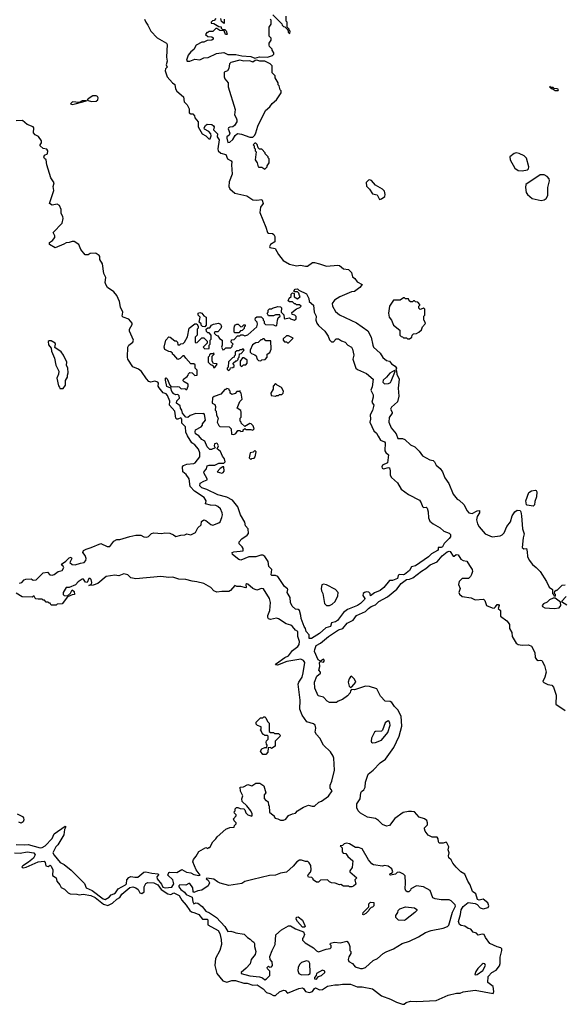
# Model space of a CAD drawing. Extents: x 1861455 to 2058065, y 200073 to 437907.
# Tile 344 of 574: x 1960560 to 1966008, y 316846 to 326719. Entities that reach past the tile are written whole.
import ezdxf

# ---------------------------------------------------------------- set-up
doc = ezdxf.new("R2010")
doc.units = 0

msp = doc.modelspace()

# ---------------------------------------------------------------- linework, layer by layer
at = {"layer": '0CON05XD'}
for points in [[(1961811.4, 326725), (1961823.1, 326695), (1961845.8, 326665), (1961873.3, 326603.3), (1961936.6, 326536.6), (1962031.2, 326485), (1962039.2, 326470.8)], [(1962525, 326730), (1962508.3, 326711.7), (1962491.7, 326708.3), (1962480, 326695), (1962480, 326685), (1962505, 326680), (1962555, 326650), (1962578.3, 326648.3), (1962580, 326635), (1962591.7, 326621.7), (1962615, 326620), (1962628.3, 326608.3), (1962640, 326575), (1962635, 326570), (1962621.7, 326571.7), (1962608.3, 326608.3), (1962565, 326612.5), (1962535, 326630), (1962525, 326630), (1962495, 326600), (1962455, 326600), (1962445, 326590), (1962435, 326590), (1962421.7, 326571.7), (1962445, 326550), (1962487, 326547), (1962498.3, 326538.3), (1962500, 326525), (1962485, 326512.5), (1962438.3, 326511.7), (1962407, 326493), (1962385, 326492.5), (1962327, 326463), (1962305, 326420), (1962273.6, 326396.4), (1962250, 326365), (1962232.5, 326315), (1962240, 326305), (1962265, 326304.4)], [(1962265, 326304.4), (1962315, 326322.5), (1962365, 326317.9), (1962404.7, 326335.3), (1962449.3, 326340.7), (1962531.3, 326378.7), (1962605, 326390.8), (1962645, 326370), (1962725, 326368.6), (1962785, 326355.7), (1962875, 326349.2), (1962915, 326332.5), (1962963, 326347), (1963045, 326343.8), (1963095, 326360), (1963107, 326373), (1963107, 326387), (1963090, 326415), (1963090, 326425), (1963065, 326450), (1963060, 326465), (1963060, 326485), (1963080, 326515), (1963080, 326535), (1963060, 326555), (1963060, 326645), (1963080, 326675), (1963080, 326715), (1963070, 326725)], [(1962610, 326725), (1962608.3, 326681.7), (1962581.7, 326701.7), (1962575, 326730)], [(1963098.3, 326768.3), (1963188.3, 326678.3), (1963190, 326665), (1963205, 326650), (1963218.3, 326648.3), (1963248.3, 326618.3), (1963250, 326595), (1963268.3, 326581.7), (1963270, 326605), (1963260, 326615), (1963260, 326625), (1963240, 326645), (1963240, 326695), (1963230, 326705), (1963230, 326755)], [(1962039.2, 326470.8), (1962030, 326345), (1962036.8, 326305), (1962029.4, 326265), (1962037.5, 326242.5), (1962022.5, 326225), (1962017.5, 326205), (1962037.5, 326145), (1962090, 326085), (1962115, 326070), (1962121.2, 326025), (1962134.2, 326004.2), (1962200, 325945), (1962209.2, 325895), (1962239.2, 325865), (1962258, 325825), (1962259.4, 325785), (1962275, 325775.6), (1962295, 325774), (1962313.3, 325755), (1962316.7, 325735), (1962347.5, 325695), (1962347.1, 325645), (1962389.4, 325575), (1962425, 325554.7), (1962455, 325523.4), (1962470, 325525), (1962480, 325555), (1962475.8, 325575.8), (1962455, 325596.7), (1962410.7, 325620.7), (1962407.5, 325635), (1962420.7, 325659.3), (1962438.3, 325671.7), (1962485, 325666.7), (1962502.5, 325655), (1962507.5, 325645), (1962502.5, 325615), (1962542.5, 325575), (1962540, 325545), (1962558, 325515), (1962545.7, 325425.7), (1962550, 325405), (1962575, 325380.9), (1962626.6, 325366.6), (1962642.7, 325325), (1962678.1, 325305), (1962684.4, 325295), (1962681.9, 325265), (1962690.3, 325169.7), (1962658.6, 325095), (1962657.1, 325045), (1962665, 325023.3), (1962715, 324980.8), (1962835, 324954), (1962895, 324914), (1962935, 324910), (1962985, 324916.2), (1962991.2, 324911.2), (1962998.9, 324875), (1962972.2, 324837.8), (1962967.5, 324785), (1963028.1, 324638.1), (1963043.8, 324585), (1963055, 324578.2), (1963093.8, 324573.8), (1963105.7, 324565), (1963115.6, 324545), (1963116.8, 324493.2), (1963074.5, 324465), (1963063.8, 324446.2), (1963065.6, 324435), (1963119.2, 324425), (1963152, 324365), (1963200, 324305), (1963265, 324268.9), (1963332.3, 324252.3), (1963375, 324256.2), (1963425, 324246.2), (1963445, 324246.7), (1963495, 324285.7), (1963515, 324285.7), (1963565, 324270.8), (1963636.1, 324246.1), (1963747.7, 324257.7), (1963765, 324253.3), (1963805, 324222.5), (1963855, 324213.5), (1963884.5, 324185), (1963895, 324140), (1963917.5, 324125), (1963941.7, 324091.7), (1963992.5, 324065), (1963970, 324035), (1963915, 323993.8), (1963885, 323989.2), (1963768.3, 323941.7), (1963715, 323906.7), (1963692.5, 323875), (1963693.3, 323845), (1963724.1, 323794.1), (1963765, 323760), (1963935, 323678.8), (1964047.7, 323597.7), (1964081.2, 323535), (1964097.5, 323455), (1964107, 323437), (1964173.9, 323373.9), (1964200.3, 323330.3), (1964235, 323301.4), (1964265, 323294.4), (1964285, 323270), (1964324, 323245), (1964336, 323224), (1964330, 323205), (1964336.1, 323196.1), (1964338.8, 323165), (1964364, 323115), (1964351.9, 323025), (1964358.8, 322945), (1964345, 322887.5), (1964285.8, 322835), (1964275.8, 322815), (1964293.3, 322785), (1964293.3, 322775), (1964261.2, 322728.8), (1964260, 322685), (1964284, 322625), (1964333.8, 322565), (1964350, 322520), (1964395, 322518.8), (1964418.3, 322508.3), (1964475, 322457.5), (1964520, 322435), (1964563, 322393), (1964595, 322347.5), (1964670, 322305), (1964705, 322297.5), (1964717.5, 322285), (1964733.9, 322253.9), (1964775, 322217.5), (1964796.1, 322186.1), (1964820, 322125), (1964859.5, 322069.5), (1964905, 321962.5), (1964945, 321912.5), (1964965, 321902.5), (1965009.3, 321859.3), (1965043.3, 321795), (1965062.5, 321775), (1965095, 321766), (1965145, 321794.3), (1965167.1, 321797.1), (1965168.9, 321775), (1965144, 321736), (1965137.5, 321705), (1965147, 321663), (1965163.3, 321635), (1965225, 321562.5), (1965295, 321533.3), (1965375, 321542.5), (1965396.4, 321553.6), (1965416.1, 321573.9), (1965442.3, 321637.7), (1965477.5, 321685), (1965494.3, 321745.7), (1965522.5, 321785), (1965545, 321802.5), (1965575, 321797.5), (1965582.5, 321785), (1965587.5, 321745), (1965597.5, 321615), (1965616.7, 321565), (1965606.7, 321525), (1965597, 321427), (1965613, 321413), (1965637.5, 321415), (1965647, 321383), (1965650, 321335), (1965665, 321300), (1965697.5, 321255), (1965735, 321227.5), (1965776.1, 321186.1), (1965840, 321085), (1965865, 321030), (1965900, 321005), (1965900, 320965), (1965910, 320955), (1965911.7, 320941.7), (1965925, 320940), (1965930, 320945), (1965930, 320955), (1965920, 320965), (1965921.7, 320988.3), (1965935, 321000), (1965945, 321000), (1965995, 321050), (1966027, 321053)], [(1962645, 325486.7), (1962665, 325491.2), (1962695, 325516.7), (1962720.5, 325559.5), (1962743.6, 325576.4), (1962783, 325573), (1962865, 325542.5), (1962895, 325540), (1962915, 325560), (1962927.5, 325585), (1962945, 325650), (1963021.7, 325808.3), (1963065.9, 325844.1), (1963090.7, 325879.3), (1963133, 325917), (1963180, 325985), (1963180, 326005), (1963170, 326015), (1963160, 326055), (1963150, 326065), (1963150, 326085), (1963120, 326135), (1963120, 326155), (1963090, 326185), (1963090, 326255), (1963070, 326275), (1963015, 326303.8), (1962965, 326304.2), (1962935, 326313.8), (1962918.3, 326311.7), (1962895, 326294.3), (1962865, 326306.2), (1962805, 326302.9), (1962765, 326312), (1962675, 326289.2), (1962662, 326275), (1962655, 326230), (1962643, 326207), (1962608.3, 326191.7), (1962608, 326145), (1962615, 326126.2), (1962648.8, 326085), (1962648.8, 326045), (1962718.3, 325818.3), (1962713.5, 325765), (1962729.4, 325735), (1962736.4, 325716.4), (1962735.5, 325694.5), (1962713.3, 325656.7), (1962696.4, 325643.6), (1962665, 325642.5), (1962651.4, 325635), (1962650, 325625), (1962667.5, 325582.5), (1962657.9, 325562.1), (1962637.1, 325545), (1962635, 325530), (1962645, 325486.7)], [(1965955, 326010), (1965958.3, 326018.3), (1965945, 326027.5), (1965915, 326030), (1965905, 326040), (1965880, 326040), (1965875, 326050), (1965870, 326045), (1965885, 326030), (1965895, 326030), (1965925, 326010), (1965955, 326010)], [(1961279.3, 325899.3), (1961325, 325901.4), (1961342.5, 325915), (1961346.9, 325935), (1961340, 325950), (1961326, 325956), (1961292.5, 325955), (1961265, 325940), (1961237.5, 325915), (1961245, 325907.5), (1961279.3, 325899.3)], [(1961085, 325870), (1961115, 325874.3), (1961230, 325905), (1961185.8, 325905.8), (1961155, 325890), (1961090, 325895), (1961070, 325875), (1961085, 325870)], [(1960559.4, 321070.6), (1960583.1, 321076.9), (1960605, 321101.2), (1960621.7, 321108.3), (1960675, 321112.5), (1960695, 321100), (1960725, 321102.5), (1960795, 321173.3), (1960839.3, 321179.3), (1960862.9, 321152.9), (1960885, 321150), (1960906, 321155), (1960945, 321187.5), (1960986.2, 321195), (1961002, 321225), (1960995, 321240), (1960978.3, 321248.3), (1960987.5, 321265), (1961021.7, 321288.3), (1961055, 321322.5), (1961075, 321330), (1961082.5, 321315), (1961062.5, 321275), (1961085, 321256.7), (1961115, 321251.2), (1961168.8, 321271.2), (1961205, 321277.5), (1961222.9, 321295), (1961226.7, 321315), (1961215.4, 321345.4), (1961194, 321375), (1961200, 321395), (1961225, 321410), (1961277.5, 321425), (1961372.9, 321467.1), (1961438.3, 321438.3), (1961465, 321436.9), (1961505, 321488.8), (1961535, 321506.7), (1961565, 321506.7), (1961665, 321538.1), (1961725, 321549.2), (1961775, 321548.8), (1961803.6, 321533.6), (1961835, 321531.8), (1961851.7, 321538.3), (1961881.7, 321568.3), (1961905, 321573.1), (1961984, 321566), (1962016.1, 321573.9), (1962065, 321571.4), (1962101.2, 321555), (1962125.7, 321535.7), (1962175, 321550), (1962215, 321554.2), (1962235, 321564.2), (1962275, 321552.1), (1962321.6, 321578.4), (1962345, 321622.5), (1962377, 321653), (1962381.7, 321688.3), (1962405, 321702.5), (1962425, 321696.7), (1962475, 321656.2), (1962495, 321651.2), (1962555, 321673.3), (1962568.8, 321685), (1962585, 321727.5), (1962592.5, 321755), (1962590, 321775), (1962571.2, 321815), (1962545, 321839.2), (1962525, 321848.1), (1962472.5, 321852.5), (1962423.3, 321865), (1962428.9, 321895), (1962408.3, 321928.3), (1962311.7, 321991.7), (1962267.8, 322037.8), (1962257.1, 322115), (1962227.4, 322157.4), (1962196.2, 322185), (1962190, 322235), (1962201.7, 322248.3), (1962235, 322261.2), (1962305, 322268.6), (1962318, 322275), (1962364.2, 322335), (1962365.6, 322375), (1962352.9, 322412.9), (1962316, 322455), (1962286.5, 322476.5), (1962240.6, 322545), (1962224.5, 322584.5), (1962220.4, 322635), (1962183.8, 322675), (1962183.9, 322715), (1962175, 322726.5), (1962145, 322712.8), (1962133.9, 322713.9), (1962125, 322723.1), (1962114.8, 322795), (1962060.8, 322855), (1962064.7, 322895), (1962041.8, 322951.8), (1962027.1, 322967.1), (1961997.5, 322977.5), (1961958.8, 323028.8), (1961949.3, 323045), (1961952.5, 323075), (1961945.6, 323085), (1961915, 323095.2), (1961875, 323085.3), (1961855, 323090.3), (1961829.2, 323119.2), (1961782, 323192), (1961750, 323215), (1961695, 323239.1), (1961645.2, 323315.2), (1961640, 323335), (1961642.4, 323435), (1961654.3, 323455.7), (1961692.2, 323485), (1961699.8, 323505), (1961660, 323595), (1961661.6, 323615), (1961686.1, 323663.9), (1961685.9, 323675), (1961655, 323715.3), (1961596.2, 323736.2), (1961587.7, 323745), (1961592.4, 323785), (1961570.3, 323835), (1961558.9, 323895), (1961533.3, 323955), (1961501.8, 323991.8), (1961441.2, 324035), (1961424.6, 324064.6), (1961418.2, 324085), (1961424.7, 324135), (1961404.6, 324175), (1961391.5, 324271.5), (1961364.4, 324314.4), (1961364.6, 324345), (1961355.4, 324355), (1961325, 324376.2), (1961315, 324377.1), (1961266.7, 324373.3), (1961245, 324362), (1961215, 324362.9), (1961171.5, 324415), (1961153.1, 324465), (1961105, 324494.5), (1961085, 324496.2), (1961055, 324485.3), (1961025, 324483.2), (1961003, 324467), (1960915, 324431.9), (1960858.8, 324465), (1960858.8, 324485), (1960887.5, 324505), (1960911.9, 324535), (1960913.1, 324553.1), (1960896.7, 324585), (1960985, 324678.1), (1960994.8, 324725), (1960992.6, 324745), (1960974.7, 324775), (1960975.3, 324815.3), (1960958.6, 324855), (1960935, 324869.2), (1960885, 324860), (1960858.8, 324875), (1960874.2, 324925.8), (1960903.3, 325005), (1960894.4, 325045), (1960903.9, 325085), (1960872.1, 325135), (1960832.3, 325265), (1960825.4, 325315), (1960807.2, 325327.2), (1960802.2, 325342.2), (1960808.8, 325361.2), (1960837.2, 325375), (1960840.7, 325405), (1960831.1, 325421.1), (1960795, 325428.2), (1960764.4, 325454.4), (1960764.7, 325465), (1960778.8, 325485), (1960779.4, 325505), (1960748, 325548), (1960715, 325566.2), (1960697.8, 325585), (1960703.3, 325635), (1960696.7, 325645), (1960635, 325669.5), (1960586.9, 325706.9), (1960525, 325706.7)], [(1963015, 325220), (1963040, 325245), (1963040, 325255), (1963060, 325285), (1963060, 325325), (1963050, 325335), (1963050, 325345), (1963020, 325375), (1963020, 325385), (1962985, 325420), (1962961.7, 325421.7), (1962950, 325435), (1962938.3, 325468.3), (1962925, 325480), (1962915, 325480), (1962900, 325465), (1962910, 325455), (1962910, 325435), (1962920, 325425), (1962920, 325405), (1962930, 325395), (1962921.2, 325315), (1962940, 325285), (1962950, 325245), (1962955, 325240), (1962985, 325240), (1963015, 325220)], [(1965595, 325204.2), (1965650, 325215), (1965660, 325225), (1965661.2, 325245), (1965639.5, 325329.5), (1965615.7, 325355.7), (1965565, 325376), (1965535, 325383.8), (1965515, 325378.8), (1965473.3, 325345), (1965474, 325315), (1965520.3, 325230.3), (1965555, 325206), (1965595, 325204.2)], [(1965785, 324906.9), (1965815, 324912.9), (1965836, 324925), (1965852, 324955), (1965853.8, 325035), (1965870, 325105), (1965867.5, 325125), (1965845, 325147.5), (1965815, 325162.5), (1965777, 325163), (1965633.6, 325066.4), (1965628.8, 325035), (1965636, 324985), (1965648, 324965), (1965695, 324926.9), (1965785, 324906.9)], [(1964165, 324917.5), (1964185, 324922.5), (1964220, 324945), (1964223.1, 324965), (1964215, 325000), (1964195, 325021.2), (1964125, 325060), (1964085.8, 325105.8), (1964065, 325113.8), (1964055, 325111.2), (1964033.6, 325086.4), (1964035, 325051.2), (1964065, 325020.8), (1964095, 324971.4), (1964142.7, 324962.7), (1964165, 324917.5)], [(1963485, 320513.1), (1963462, 320515), (1963459.5, 320549.5), (1963432.1, 320585), (1963425.5, 320615), (1963411.1, 320635), (1963380, 320715), (1963378.8, 320745), (1963363.3, 320795), (1963350, 320805), (1963325, 320806.7), (1963289.3, 320839.3), (1963273.8, 320875), (1963271.9, 320925), (1963240.8, 320975), (1963248.6, 321005), (1963245, 321013.3), (1963215, 321036.7), (1963147, 321137), (1963125, 321145.6), (1963086.4, 321146.4), (1963081.7, 321151.7), (1963085.7, 321205.7), (1963056.7, 321235), (1963048.5, 321285), (1963015, 321336), (1962995, 321350), (1962975, 321350), (1962925, 321333.5), (1962855, 321331.4), (1962775, 321300), (1962756, 321306), (1962692.5, 321355), (1962690, 321375), (1962705, 321382.5), (1962798.3, 321391.7), (1962800, 321415), (1962790, 321435), (1962760, 321465), (1962760, 321485), (1962785, 321512.5), (1962839.3, 321550.7), (1962851.7, 321568.3), (1962850, 321615), (1962823, 321643), (1962815, 321680), (1962771.2, 321755), (1962745.7, 321835.7), (1962692.5, 321902.5), (1962635, 321932.5), (1962546.7, 321955), (1962435, 322008.1), (1962385, 322023.5), (1962365.8, 322045), (1962368.3, 322071.7), (1962405, 322093.3), (1962440, 322105), (1962440, 322115), (1962405.7, 322175), (1962410.3, 322189.7), (1962431.2, 322215), (1962440, 322245), (1962458.3, 322251.7), (1962516.5, 322253.5), (1962555, 322272.5), (1962606.4, 322273.6), (1962617.5, 322285), (1962612.5, 322315), (1962591.7, 322341.7), (1962570.7, 322390.7), (1962540, 322415), (1962551.2, 322445), (1962543.3, 322465), (1962535, 322471.2), (1962513.8, 322465), (1962508, 322445), (1962520, 322425), (1962482.3, 322407.7), (1962465, 322408), (1962438.6, 322435), (1962414, 322494), (1962385, 322511.2), (1962355, 322546.2), (1962323.1, 322565), (1962318.6, 322585), (1962322.8, 322607.2), (1962380, 322635), (1962392.5, 322655), (1962392.5, 322667.5), (1962422.5, 322705), (1962411.7, 322761.7), (1962405, 322770), (1962391.7, 322768.3), (1962325, 322770), (1962270, 322750), (1962245, 322729.2), (1962226.2, 322735), (1962191.2, 322775), (1962183.9, 322803.9), (1962170, 322825), (1962168.3, 322848.3), (1962131.2, 322875), (1962135, 322896.7), (1962160, 322925), (1962158.3, 322948.3), (1962145, 322960), (1962125, 322957.5), (1962105, 322967.5), (1962085, 322990), (1962073.3, 323023.3), (1962035, 323040), (1962021.2, 323105), (1962020, 323125), (1962027, 323127), (1962038.3, 323118.3), (1962063.8, 323053.8), (1962078.3, 323038.3), (1962141.7, 323041.7), (1962157, 323037), (1962178.3, 323018.3), (1962215, 323020), (1962225, 323010), (1962235, 323010), (1962250, 323045), (1962250, 323065), (1962207, 323087), (1962198.3, 323098.3), (1962200, 323115), (1962238.3, 323141.7), (1962250, 323155), (1962251.7, 323168.3), (1962265, 323180), (1962288.3, 323178.3), (1962315, 323150), (1962340, 323155), (1962340, 323205), (1962320, 323225), (1962318.3, 323258.3), (1962305, 323270), (1962275, 323270), (1962223.6, 323323.6), (1962208.3, 323348.3), (1962195, 323350), (1962169.3, 323320.7), (1962145, 323312.5), (1962105, 323360), (1962090, 323365), (1962090, 323375), (1962075, 323390), (1962053, 323393), (1962013.6, 323413.6), (1962007.5, 323435), (1962023.6, 323506.4), (1962055, 323540), (1962067, 323537), (1962115, 323500), (1962128.3, 323498.3), (1962140, 323485), (1962145, 323460), (1962165, 323460), (1962175, 323470), (1962197, 323473), (1962213, 323487), (1962241.7, 323538.3), (1962260, 323625), (1962315, 323670), (1962335, 323670), (1962350, 323645), (1962350, 323625), (1962340, 323615), (1962340, 323555), (1962320, 323535), (1962320, 323485), (1962325, 323480), (1962338.3, 323481.7), (1962385, 323530), (1962405, 323530), (1962440, 323495), (1962440, 323475), (1962400, 323435), (1962415, 323420), (1962458.3, 323421.7), (1962460, 323455), (1962470, 323465), (1962470, 323505), (1962480, 323515), (1962480, 323555), (1962458.3, 323578.3), (1962445, 323580), (1962431.7, 323591.7), (1962430, 323615), (1962445, 323630), (1962465, 323630), (1962483.3, 323656.7), (1962503, 323667), (1962553, 323677), (1962572.5, 323665), (1962582.5, 323645), (1962577, 323623), (1962545, 323590), (1962515, 323590), (1962510, 323575), (1962530, 323555), (1962545, 323550), (1962563.6, 323523.6), (1962590, 323505), (1962590, 323455), (1962582.5, 323435), (1962595, 323410), (1962608.3, 323411.7), (1962625, 323430), (1962675, 323430), (1962688.3, 323441.7), (1962690, 323455), (1962700, 323465), (1962680, 323485), (1962681.7, 323508.3), (1962708.3, 323511.7), (1962741.7, 323548.3), (1962765, 323550), (1962775, 323560), (1962795, 323560), (1962815, 323550), (1962845, 323560), (1962935, 323640), (1962942.5, 323665), (1962940, 323685), (1962923, 323703), (1962920, 323715), (1962921.7, 323728.3), (1962935, 323740), (1962978.3, 323738.3), (1962998.3, 323718.3), (1963000, 323705), (1963010, 323695), (1963010, 323675), (1963023, 323663), (1963105, 323660), (1963125, 323650), (1963138.3, 323651.7), (1963143, 323707), (1963151.7, 323728.3), (1963170, 323745), (1963168.3, 323758.3), (1963125, 323760), (1963105, 323750), (1963055, 323750), (1963040, 323775), (1963050, 323785), (1963050, 323805), (1963065, 323820), (1963085, 323820), (1963093, 323827), (1963148.3, 323841.7), (1963175, 323840), (1963185, 323830), (1963180, 323785), (1963208.3, 323758.3), (1963210, 323725), (1963215, 323720), (1963265, 323730), (1963275, 323720), (1963315, 323707.5), (1963330.7, 323719.3), (1963331.7, 323741.7), (1963316.1, 323756.1), (1963291.7, 323761.7), (1963288.3, 323781.7), (1963335, 323820), (1963368.3, 323831.7), (1963380, 323845), (1963365, 323860), (1963335, 323860), (1963325, 323870), (1963315, 323870), (1963295, 323890), (1963265, 323890), (1963251.7, 323901.7), (1963261.7, 323928.3), (1963280, 323945), (1963281.7, 323968.3), (1963295, 323980), (1963310, 323975), (1963311.7, 323941.7), (1963345, 323920), (1963370, 323945), (1963362.5, 323952.5), (1963357, 323977), (1963345, 323990), (1963311.7, 323991.7), (1963310, 324005), (1963321.7, 324018.3), (1963345, 324020), (1963357, 324007), (1963435, 323970), (1963457.5, 323925), (1963460, 323895), (1963505.7, 323855.7), (1963510, 323785), (1963531.1, 323745), (1963529.2, 323705), (1963537.3, 323677.3), (1963553.6, 323653.6), (1963617.5, 323595), (1963652.5, 323545), (1963665, 323510), (1963685, 323490), (1963705, 323490), (1963731.7, 323518.3), (1963755, 323520), (1963785, 323497.5), (1963822.5, 323485), (1963847.5, 323455), (1963883.9, 323433.9), (1963896.2, 323415), (1963907.5, 323355), (1963897.5, 323315), (1963930, 323225), (1963945, 323210), (1964035, 323172.5), (1964102.5, 323115), (1964091.7, 323038.3), (1964077.5, 323005), (1964103, 322957), (1964103.3, 322935), (1964090, 322885), (1964110, 322855), (1964095, 322800), (1964073.6, 322756.4), (1964076.7, 322715), (1964070, 322685), (1964107.5, 322595), (1964135, 322573.3), (1964152.3, 322542.3), (1964174.1, 322504.1), (1964216.7, 322485), (1964222.5, 322475), (1964217.5, 322395), (1964227.6, 322377.6), (1964256.7, 322355), (1964246.2, 322275), (1964195, 322251.2), (1964187.5, 322235), (1964191.7, 322221.7), (1964205.8, 322215.8), (1964255, 322230), (1964265, 322226), (1964273.1, 322195), (1964271.3, 322151.3), (1964287.3, 322127.3), (1964345, 322073.8), (1964383, 322013), (1964457.3, 321957.3), (1964565, 321900), (1964583.8, 321875), (1964596.4, 321836.4), (1964605, 321827.5), (1964635, 321830), (1964645, 321822.5), (1964653.8, 321785), (1964655.7, 321725), (1964671.7, 321691.7), (1964705, 321663.8), (1964775, 321624), (1964811.1, 321591.1), (1964865, 321568.8), (1964875.8, 321555.8), (1964875.8, 321535), (1964865, 321516.7), (1964813.5, 321466.5), (1964797.5, 321435), (1964785, 321427.1), (1964752.5, 321427.5), (1964754, 321405), (1964746, 321395), (1964685.5, 321364.5), (1964656.3, 321333.7), (1964525, 321241.9), (1964485, 321234.4), (1964465, 321197.1), (1964415, 321157.5), (1964405, 321152.1), (1964363.3, 321156.7), (1964351.5, 321145), (1964345, 321114.4), (1964295, 321095.7), (1964264.4, 321095.6), (1964209.4, 321025), (1964172, 320995), (1964116.3, 320973.7), (1964075, 320942.5), (1964071.4, 320965), (1964059.1, 320979.1), (1964035, 320983.1), (1964014, 320976), (1964002.7, 320965), (1963998.5, 320945), (1964017.5, 320915), (1964016.7, 320905), (1963973.8, 320865), (1963945, 320844.2), (1963844.2, 320805.8), (1963805, 320773.3), (1963743.8, 320695), (1963725, 320682.5), (1963685, 320670), (1963673.8, 320635), (1963627.3, 320622.7), (1963566, 320565), (1963485, 320513.1)], [(1964465, 323520), (1964490, 323535), (1964493, 323557), (1964505, 323570), (1964537, 323573), (1964560, 323585), (1964585, 323610), (1964595, 323640), (1964628.3, 323671.7), (1964618.3, 323698.3), (1964610, 323705), (1964610, 323745), (1964620, 323755), (1964620, 323815), (1964605, 323830), (1964598.3, 323821.7), (1964571.7, 323811.7), (1964560, 323825), (1964560, 323845), (1964570, 323855), (1964570, 323865), (1964548.3, 323888.3), (1964525, 323890), (1964515, 323900), (1964505, 323900), (1964495, 323890), (1964475, 323890), (1964461.7, 323901.7), (1964455, 323920), (1964425, 323920), (1964415, 323930), (1964405, 323930), (1964371.7, 323908.3), (1964305, 323907.5), (1964267.5, 323845), (1964257.5, 323775), (1964262.5, 323735), (1964286.1, 323706.1), (1964307.5, 323655), (1964370, 323605), (1964370, 323555), (1964381.7, 323541.7), (1964395, 323540), (1964405, 323530), (1964435, 323530), (1964445, 323520), (1964465, 323520)], [(1962415, 323640), (1962391.7, 323641.7), (1962380, 323655), (1962378.3, 323668.3), (1962360, 323685), (1962370, 323735), (1962350, 323755), (1962350, 323775), (1962365, 323782.5), (1962385, 323777.5), (1962405, 323750), (1962430, 323735), (1962430, 323655), (1962415, 323640)], [(1962755, 323580), (1962715, 323580), (1962710, 323585), (1962708.3, 323621.7), (1962713, 323647), (1962721.7, 323658.3), (1962735, 323667.5), (1962750, 323665), (1962775, 323640), (1962788.3, 323641.7), (1962805, 323660), (1962818.3, 323658.3), (1962820, 323645), (1962810, 323635), (1962808.3, 323621.7), (1962788.3, 323601.7), (1962771.7, 323598.3), (1962755, 323580)], [(1963255, 323480), (1963300, 323525), (1963255, 323550), (1963235, 323550), (1963201.7, 323518.3), (1963200, 323505), (1963215, 323490), (1963235, 323490), (1963245, 323480), (1963255, 323480)], [(1960961.7, 323021.7), (1960995, 323022.5), (1961017.5, 323055), (1961018.3, 323101.7), (1961037.5, 323135), (1961037.5, 323155), (1961047, 323177), (1961043.3, 323225), (1961030, 323255), (1961033.3, 323285), (1961000, 323355), (1960975, 323390), (1960913, 323433), (1960920, 323465), (1960915.5, 323475.5), (1960875, 323498.8), (1960855, 323500), (1960846.2, 323493.8), (1960848.3, 323458.3), (1960877, 323427), (1960880, 323395), (1960910, 323325), (1960923.3, 323255), (1960952.5, 323195), (1960947.5, 323165), (1960930.6, 323125), (1960948.3, 323048.3), (1960960, 323035), (1960961.7, 323021.7)], [(1962975, 323300), (1962985, 323310), (1963018.3, 323311.7), (1963040, 323335), (1963040, 323365), (1963068.3, 323381.7), (1963080, 323415), (1963078.3, 323498.3), (1963025, 323500), (1963008.3, 323518.3), (1962995, 323520), (1962985, 323510), (1962975, 323510), (1962948.3, 323481.7), (1962925, 323480), (1962891.7, 323458.3), (1962870, 323405), (1962870, 323385), (1962881.7, 323371.7), (1962915, 323360), (1962928.3, 323348.3), (1962940, 323315), (1962951.7, 323301.7), (1962975, 323300)], [(1962515, 323230), (1962540, 323265), (1962535, 323270), (1962501.7, 323271.7), (1962490, 323295), (1962490, 323345), (1962510, 323365), (1962505, 323380), (1962495, 323370), (1962475, 323370), (1962461.7, 323358.3), (1962460, 323345), (1962450, 323335), (1962450, 323285), (1962471.7, 323261.7), (1962485, 323260), (1962498.3, 323248.3), (1962501.7, 323231.7), (1962515, 323230)], [(1962655, 323200), (1962670, 323215), (1962671.7, 323228.3), (1962697, 323233), (1962708.3, 323241.7), (1962710, 323255), (1962700, 323265), (1962700, 323275), (1962725, 323300), (1962735, 323300), (1962748.3, 323311.7), (1962750, 323325), (1962760, 323335), (1962761.7, 323368.3), (1962778.3, 323371.7), (1962810, 323405), (1962798.3, 323418.3), (1962785, 323410), (1962765, 323410), (1962755, 323400), (1962735, 323400), (1962720, 323385), (1962720, 323355), (1962710, 323345), (1962710, 323335), (1962691.7, 323328.3), (1962651.7, 323288.3), (1962650, 323235), (1962640, 323225), (1962640, 323215), (1962655, 323200)], [(1962785, 323240), (1962801.7, 323258.3), (1962825, 323260), (1962840, 323275), (1962840, 323305), (1962805, 323330), (1962791.7, 323328.3), (1962770, 323295), (1962770, 323255), (1962785, 323240)], [(1964215, 323067.5), (1964255, 323072.8), (1964275, 323082.5), (1964283.5, 323095), (1964320, 323185), (1964322.5, 323195), (1964315, 323202.5), (1964267.8, 323175), (1964236.9, 323133.1), (1964202.3, 323105), (1964199.6, 323085), (1964215, 323067.5)], [(1963125, 322942.5), (1963135, 322950), (1963155, 322950), (1963165, 322960), (1963188.3, 322961.7), (1963200, 322975), (1963202.5, 322995), (1963185, 323032.5), (1963140, 323055), (1963125, 323070), (1963100, 323045), (1963100, 323015), (1963077.5, 322975), (1963081.7, 322951.7), (1963125, 322942.5)], [(1962705, 322560), (1962725, 322570), (1962745, 322600), (1962765, 322600), (1962775, 322590), (1962798.3, 322591.7), (1962800, 322605), (1962815, 322620), (1962825, 322610), (1962875, 322610), (1962895, 322602.5), (1962910, 322615), (1962900, 322645), (1962878.3, 322668.3), (1962865, 322670), (1962815, 322640), (1962780, 322675), (1962780, 322685), (1962770, 322695), (1962770, 322725), (1962780, 322735), (1962780, 322785), (1962775, 322800), (1962740, 322825), (1962765, 322890), (1962790, 322915), (1962780, 322975), (1962770, 322985), (1962768.3, 322998.3), (1962755, 322990), (1962735, 322990), (1962718.3, 322971.7), (1962685, 322960), (1962670, 322975), (1962670, 322995), (1962660, 323005), (1962660, 323015), (1962635, 323020), (1962625, 323010), (1962615, 323010), (1962577, 322963), (1962508.3, 322941.7), (1962491.7, 322928.3), (1962490, 322875), (1962515, 322860), (1962521.7, 322841.7), (1962520, 322805), (1962530, 322795), (1962533, 322753), (1962547.5, 322725), (1962540, 322685), (1962555, 322650), (1962565, 322640), (1962658.3, 322638.3), (1962680, 322615), (1962681.7, 322561.7), (1962705, 322560)], [(1962875, 322310), (1962885, 322320), (1962908.3, 322321.7), (1962920, 322335), (1962930, 322385), (1962915, 322400), (1962898.3, 322381.7), (1962870, 322375), (1962860, 322325), (1962875, 322310)], [(1962585, 322173.5), (1962600.4, 322179.6), (1962608.2, 322191.8), (1962605, 322236.7), (1962595, 322236.7), (1962569.7, 322220.3), (1962537.5, 322185), (1962585, 322173.5)], [(1965705, 321842.5), (1965645, 321850), (1965638.8, 321855), (1965633.3, 321895), (1965663.1, 321976.9), (1965687.5, 321995), (1965725, 322000.8), (1965737.3, 321997.3), (1965744, 321985), (1965740, 321935), (1965723.6, 321886.4), (1965720, 321855), (1965705, 321842.5)], [(1960506.4, 318366.4), (1960565, 318362.2), (1960635, 318374), (1960701.2, 318365), (1960714.2, 318345), (1960699.3, 318310.7), (1960649.8, 318270.2), (1960591.2, 318235), (1960582, 318225), (1960585, 318220), (1960595, 318214.4), (1960625, 318221.8), (1960745, 318275.7), (1960805, 318282.5), (1960817, 318267), (1960822.5, 318235), (1960845, 318227.5), (1960865, 318240), (1960875, 318230), (1960892, 318195), (1960888.1, 318138.1), (1960924, 318115), (1960930.8, 318080.8), (1960962.6, 318042.6), (1960975, 318018), (1961010.6, 318000.6), (1961044.3, 317965), (1961065, 317953.1), (1961131.4, 317951.4), (1961156.1, 317943.9), (1961195, 317950), (1961274.1, 317935.9), (1961315, 317916.8), (1961399.7, 317849.7), (1961445, 317836.4), (1961489.3, 317860.7), (1961535, 317901.2), (1961565, 317918), (1961585, 317949.1), (1961665, 318018.6), (1961695, 318024.2), (1961725, 318015.3), (1961745.9, 317995.9), (1961764.1, 317964.1), (1961785, 317958.7), (1961808.4, 317975), (1961808.2, 318025), (1961824.2, 318055.8), (1961845, 318067.5), (1961905, 318064.1), (1961945, 318043.3), (1961978.7, 317998.7), (1962045, 317953.8), (1962075, 317946.1), (1962105, 317963.3), (1962158.3, 317938.3), (1962185, 317891.3), (1962229.5, 317839.5), (1962265.4, 317785.4), (1962283.2, 317773.2), (1962315, 317763.8), (1962354.5, 317745), (1962390.5, 317700.5), (1962439, 317699), (1962444, 317694), (1962445, 317643.6), (1962547.7, 317587.7), (1962565.8, 317555.8), (1962580.7, 317495), (1962583.9, 317445), (1962564.6, 317385), (1962523.4, 317306.6), (1962516.9, 317235), (1962536.6, 317155), (1962595, 317080.3), (1962635, 317067.1), (1962685, 317084.2), (1962724.1, 317084.1), (1962805, 317056.4), (1962838.1, 317058.1), (1962897, 317037), (1962940.5, 317040.5), (1963001.1, 317001.1), (1963035, 316964.4), (1963066.7, 316955), (1963105, 316933.1), (1963125, 316935.6), (1963165, 316970), (1963205, 316989.2), (1963221.2, 316985), (1963245, 316957.8), (1963302.2, 316982.2), (1963356.2, 317005), (1963395, 317012.5), (1963405.6, 317005.6), (1963425, 316974.4), (1963465, 316964), (1963495.4, 316974.6), (1963514.2, 317005), (1963525, 317010), (1963565, 316990), (1963595, 316995.7), (1963645, 317027.1), (1963717.6, 317042.4), (1963755, 317041.2), (1963795, 317049.6), (1963875, 317048.1), (1963942.3, 317022.3), (1963991.9, 317021.9), (1964095, 317000.6), (1964185, 316932), (1964275, 316897.5), (1964335, 316866), (1964395, 316846), (1964411.7, 316848.3), (1964433.3, 316865), (1964475, 316878.9), (1964535, 316875.7), (1964735, 316882.9), (1964852.4, 316937.6), (1964938.3, 316958.3), (1964973, 316957), (1965005, 316970), (1965125, 316989.2), (1965305.9, 316954.1), (1965310, 316975), (1965305.3, 317025), (1965252.2, 317065), (1965253.5, 317125), (1965290.4, 317165), (1965335, 317187.4), (1965369.3, 317230.7), (1965376.1, 317255), (1965375, 317318.8), (1965393.2, 317385), (1965390.9, 317400.9), (1965381.9, 317411.9), (1965345, 317420.9), (1965270, 317455), (1965227.5, 317515), (1965215.7, 317545.7), (1965195, 317549.1), (1965155, 317540), (1965139.1, 317559.1), (1965105, 317570.5), (1965079.7, 317599.7), (1965055, 317606.9), (1965019.7, 317629.7), (1964985, 317635.6), (1964967, 317647), (1964956.9, 317675), (1964978.8, 317745), (1964984.2, 317795), (1965005, 317826.2), (1965037, 317853), (1965055, 317866.2), (1965125, 317858), (1965145, 317846), (1965175, 317812.9), (1965205, 317804.5), (1965255, 317816.7), (1965260.8, 317835), (1965250.8, 317865), (1965205, 317899.1), (1965165, 317890.5), (1965147, 317897), (1965132.4, 317952.4), (1965097.8, 317977.8), (1965075.5, 318045), (1965050.8, 318080.8), (1965019.6, 318149.6), (1964980.6, 318175), (1964935, 318220), (1964899.8, 318259.8), (1964885, 318293.1), (1964861.9, 318315), (1964857.8, 318335), (1964863.6, 318365), (1964854.5, 318395), (1964860.9, 318425), (1964841.9, 318465), (1964835, 318471.1), (1964805, 318461.8), (1964765, 318462.9), (1964755.6, 318475), (1964752.6, 318505), (1964742.1, 318522.1), (1964695, 318523.1), (1964652.6, 318542.6), (1964622.2, 318582.2), (1964615.5, 318604.5), (1964616.9, 318615), (1964645.9, 318645), (1964648.2, 318665), (1964639.8, 318689.8), (1964615.4, 318705.4), (1964563.2, 318723.2), (1964517.5, 318775), (1964485, 318780.8), (1964455, 318778), (1964401.7, 318768.3), (1964320.3, 318709.7), (1964265, 318637.5), (1964236.4, 318633.6), (1964195, 318647.5), (1964155, 318690), (1964125, 318710), (1964045, 318723.3), (1963975, 318762.5), (1963952.5, 318785), (1963937, 318817), (1963940, 318855), (1963973.3, 318905), (1963977.5, 318965), (1963985, 318980), (1964007.5, 318995), (1964022.5, 319025), (1964026.7, 319075), (1964051.2, 319155), (1964103.3, 319195), (1964173.3, 319266.7), (1964225, 319303.8), (1964309.7, 319420.3), (1964362.9, 319535), (1964388.1, 319635), (1964383.4, 319735), (1964348.9, 319798.9), (1964315, 319832.5), (1964290.8, 319870.8), (1964272, 319882), (1964221.9, 319885), (1964175, 319936.2), (1964138.2, 320008.2), (1964065, 320033.8), (1964024.2, 320035.8), (1963915, 320000), (1963885, 320002.5), (1963875, 319990), (1963870.7, 319969.3), (1963845, 319940), (1963796.1, 319903.9), (1963750, 319885), (1963735, 319872.5), (1963663.6, 319873.6), (1963640, 319885), (1963605, 319926.7), (1963550.7, 319940.7), (1963518.8, 320015), (1963516, 320075), (1963539.2, 320135), (1963574.3, 320165), (1963574.3, 320175), (1963557.5, 320195), (1963567.1, 320235), (1963566.1, 320273.9), (1963575, 320282.5), (1963605, 320275.8), (1963614.3, 320295), (1963605, 320305.5), (1963575, 320287.5), (1963551.7, 320301.7), (1963516, 320385), (1963516.2, 320405), (1963532.5, 320445), (1963575, 320468.9), (1963654.7, 320535.3), (1963735, 320587.5), (1963755, 320601.4), (1963798, 320615), (1963841.2, 320668.8), (1963900.5, 320699.5), (1963935, 320745.5), (1964026.6, 320783.4), (1964054.3, 320815), (1964083.5, 320836.5), (1964125, 320852.9), (1964158, 320885), (1964246.4, 320933.6), (1964339.5, 321010.5), (1964382.1, 321065), (1964434.7, 321105.3), (1964465, 321107.5), (1964498.2, 321121.8), (1964585, 321188.6), (1964631.2, 321215), (1964675, 321254), (1964745, 321283.8), (1964795, 321342.5), (1964845, 321384.4), (1964865, 321390.8), (1964875, 321386.7), (1964905, 321340), (1964915, 321341.2), (1964935, 321358), (1964955, 321354.4), (1964980.9, 321310.9), (1965005, 321296.9), (1965040, 321290), (1965066.2, 321245), (1965093.3, 321205), (1965096.2, 321185), (1965088, 321155), (1965077.5, 321135), (1965056.7, 321115), (1964995, 321115.4), (1964963.3, 321086.7), (1964957.9, 321055), (1964975.7, 321015), (1964961.2, 320975), (1964967.9, 320957.9), (1964995, 320934.6), (1965085, 320921.5), (1965125, 320903.1), (1965208.8, 320908.8), (1965220.4, 320895), (1965238.2, 320845), (1965295, 320820), (1965315, 320819.4), (1965329.2, 320830.8), (1965343.9, 320856.1), (1965358, 320855), (1965365.6, 320845), (1965354, 320815), (1965376.7, 320795), (1965378.2, 320738.2), (1965442.5, 320692.5), (1965455.5, 320675), (1965467, 320653), (1965470, 320615), (1965492.1, 320575), (1965496, 320535), (1965535, 320466.2), (1965553.7, 320453.7), (1965594.3, 320445.7), (1965658.8, 320451.2), (1965688.6, 320438.6), (1965723.3, 320375), (1965724.2, 320325), (1965737.5, 320302.5), (1965755, 320294.4), (1965775, 320297.5), (1965792.3, 320292.3), (1965820, 320245), (1965835.6, 320175), (1965822.9, 320125), (1965803.7, 320083.7), (1965812.1, 320072.1), (1965853, 320053), (1965892, 320045), (1965909.4, 320025), (1965936, 319945), (1965931.9, 319855), (1966025, 319793.8)], [(1962275.9, 318165.9), (1962305, 318148), (1962355, 318137.5), (1962367.5, 318142.5), (1962327.5, 318195), (1962293.8, 318273.8), (1962301.7, 318298.3), (1962328.8, 318331.2), (1962355, 318377.5), (1962425, 318417.5), (1962445, 318410), (1962455, 318420), (1962465, 318420), (1962496.4, 318473.6), (1962526.1, 318503.9), (1962537.5, 318525), (1962625, 318603.3), (1962665, 318620), (1962708.3, 318621.7), (1962711.7, 318638.3), (1962730, 318655), (1962730, 318665), (1962710, 318685), (1962702.5, 318707.5), (1962730, 318735), (1962730, 318745), (1962711.7, 318761.7), (1962710, 318775), (1962720, 318785), (1962720, 318805), (1962731.7, 318818.3), (1962745, 318820), (1962768.3, 318808.3), (1962805, 318806.7), (1962817.5, 318795), (1962826.7, 318765), (1962845.9, 318745.9), (1962885, 318733.3), (1962890.7, 318739.3), (1962891.2, 318755), (1962877.2, 318787.2), (1962836.2, 318836.2), (1962788.3, 318878.3), (1962787.5, 318905), (1962797.5, 318935), (1962773, 318983), (1962770, 319025), (1962801.7, 319028.3), (1962845, 319050), (1962885, 319037.5), (1962925, 319062.5), (1962965, 319062.5), (1963005.9, 319035.9), (1963027.5, 318965), (1963010.8, 318945), (1963010.7, 318910.7), (1963025, 318890), (1963035, 318890), (1963050, 318875), (1963053, 318843), (1963060, 318835), (1963063, 318773), (1963085, 318757.5), (1963110, 318735), (1963110, 318725), (1963121.7, 318711.7), (1963147, 318707), (1963175, 318692.5), (1963205, 318692.5), (1963226.4, 318703.6), (1963255, 318740), (1963293, 318757), (1963325, 318762.5), (1963345, 318787.5), (1963405, 318822.5), (1963455, 318842.5), (1963491.7, 318831.7), (1963515.7, 318834.3), (1963558.3, 318871.7), (1963585.7, 318884.3), (1963655, 318933.8), (1963692.5, 318985), (1963670, 319015), (1963670, 319045), (1963686.7, 319085), (1963713.3, 319195), (1963707.5, 319315), (1963700, 319335), (1963675, 319377.5), (1963603.3, 319445), (1963566.7, 319515), (1963533, 319553), (1963522.5, 319575), (1963528.8, 319615), (1963522.5, 319645), (1963505, 319660), (1963438.3, 319678.3), (1963391.2, 319745), (1963366.7, 319805), (1963369.2, 319895), (1963352, 320055), (1963356.2, 320075), (1963391.2, 320125), (1963400.3, 320169.7), (1963418, 320275), (1963405, 320293.8), (1963377.9, 320307.9), (1963237.2, 320282.8), (1963145, 320248), (1963125, 320250), (1963134.2, 320265), (1963215.8, 320325), (1963255, 320339.6), (1963295, 320392.5), (1963348.9, 320435), (1963359.5, 320455), (1963362.4, 320482.4), (1963348.1, 320535), (1963346.2, 320585), (1963325, 320596.2), (1963295, 320633.8), (1963276.5, 320646.5), (1963231.7, 320661.7), (1963155, 320712), (1963132.3, 320717.7), (1963075, 320703.3), (1963055, 320710), (1963046.2, 320725), (1963046.2, 320745), (1963065.7, 320795), (1963073.8, 320875), (1963063.3, 320915), (1963001.7, 321011.7), (1962983.9, 321016.1), (1962935, 320998.8), (1962896.4, 321016.4), (1962845, 321060), (1962835, 321062.5), (1962827.5, 321055), (1962830, 321025), (1962825, 321022.5), (1962776.1, 321036.1), (1962735, 321036.7), (1962715, 321046.7), (1962674.2, 320995.8), (1962655.8, 320984.2), (1962585, 320987.1), (1962535, 320979.2), (1962505, 320992.5), (1962474, 321025), (1962405, 321065.8), (1962335, 321084), (1962288.3, 321088.3), (1962225, 321106.9), (1962155, 321108), (1962095, 321128), (1962055, 321125.8), (1961975, 321134.2), (1961725, 321111.4), (1961675, 321121.2), (1961645, 321153.8), (1961605, 321162.9), (1961555, 321141.2), (1961515, 321150.8), (1961425, 321136.8), (1961343, 321067), (1961295, 321047.5), (1961252.5, 321045), (1961279.5, 321060.5), (1961284.3, 321075), (1961276.2, 321105), (1961265, 321115.7), (1961252, 321115), (1961235, 321076.7), (1961220.3, 321080.3), (1961198.8, 321108.8), (1961185, 321110), (1961145, 321084), (1961118.4, 321051.6), (1961055, 321026.7), (1961025, 321026.7), (1960996, 320975), (1960995.9, 320955.9), (1961005, 320946.2), (1961038.3, 320941.7), (1961069.7, 320970.3), (1961085, 321002.5), (1961105, 320986.7), (1961110, 320955), (1961085, 320952.5), (1961037.5, 320932.5), (1960985, 320862.5), (1960935, 320857.5), (1960925, 320850), (1960875, 320850), (1960865, 320870), (1960855, 320870), (1960845, 320880), (1960825, 320880), (1960808.3, 320898.3), (1960795, 320900), (1960785, 320910), (1960745, 320907.5), (1960723, 320913), (1960711.7, 320921.7), (1960705, 320940), (1960695, 320940), (1960685, 320930), (1960585, 320932.5), (1960525, 320967.5)], [(1963633.6, 320843.6), (1963665, 320844.4), (1963692.2, 320857.8), (1963721.4, 320885), (1963748.3, 320941.7), (1963751.2, 320975), (1963725, 321006.2), (1963633.6, 321053.6), (1963605, 321060), (1963586.7, 321053.3), (1963580, 321015), (1963583, 320993), (1963597.5, 320965), (1963613.6, 320863.6), (1963633.6, 320843.6)], [(1965915, 320814.2), (1965965, 320820), (1965983.3, 320845), (1965978.3, 320878.3), (1965925, 320920), (1965905, 320920), (1965867.8, 320902.2), (1965845, 320879.2), (1965809.2, 320860.8), (1965796.7, 320845), (1965800, 320835), (1965822.5, 320822.5), (1965915, 320814.2)], [(1966035.8, 320934.2), (1965990, 320885), (1966043.2, 320853.2)], [(1963875, 320022.5), (1963890, 320030), (1963928.1, 320075), (1963916.5, 320105), (1963885, 320135.8), (1963875, 320131.2), (1963861.7, 320108.3), (1963852.9, 320075), (1963862, 320035), (1963875, 320022.5)], [(1963025, 319350), (1962995, 319352.5), (1962972.5, 319385), (1962985, 319407.5), (1963015, 319420), (1963038.3, 319421.7), (1963040, 319445), (1963033, 319453), (1963030, 319475), (1963033, 319487), (1963050, 319505), (1963050, 319535), (1963045, 319540), (1963015, 319540), (1963005, 319550), (1962995, 319550), (1962978.3, 319588.3), (1962970, 319595), (1962980, 319605), (1962978.3, 319628.3), (1962941.7, 319641.7), (1962930, 319655), (1962930, 319675), (1962941.7, 319688.3), (1962971.7, 319718.3), (1962995, 319720), (1963005, 319730), (1963015, 319730), (1963028.3, 319718.3), (1963041.7, 319681.7), (1963060, 319665), (1963061.7, 319581.7), (1963075, 319570), (1963105, 319570), (1963115, 319560), (1963155, 319560), (1963170, 319545), (1963168.3, 319531.7), (1963120, 319485), (1963120, 319435), (1963085, 319410), (1963075, 319420), (1963051.7, 319418.3), (1963047, 319373), (1963025, 319350)], [(1964095, 319467.5), (1964125, 319470), (1964184.3, 319495.7), (1964248.7, 319571.3), (1964272.5, 319645), (1964270.8, 319665), (1964258.8, 319688.8), (1964245, 319686.2), (1964222.7, 319667.3), (1964196, 319595), (1964186.7, 319585), (1964125, 319580.8), (1964115, 319573.8), (1964086, 319515), (1964081.2, 319485), (1964083.9, 319473.9), (1964095, 319467.5)], [(1960535, 318754.5), (1960588.1, 318728.1), (1960599.2, 318715), (1960602.9, 318695), (1960594.2, 318675), (1960575, 318663.3), (1960551.2, 318671.2)], [(1960525, 318449.7), (1960605, 318444.4), (1960645, 318450), (1960765, 318415.5), (1960785, 318418), (1960815.7, 318434.3), (1960885, 318508.1), (1960904.4, 318555.6), (1961015, 318632.5), (1961022.5, 318625), (1961010.7, 318599.3), (1961002.5, 318545), (1960942.1, 318445), (1960923.8, 318425), (1960892.8, 318365), (1960905, 318340), (1960965, 318267.1), (1961006.3, 318246.3), (1961075, 318191.5), (1961208.2, 318058.2), (1961225, 318014.4), (1961287.1, 317987.1), (1961395, 317904), (1961415, 317895.7), (1961458, 317922), (1961476.7, 317945), (1961505, 317952.5), (1961521.2, 317965), (1961547.5, 318005), (1961620, 318045), (1961630, 318055), (1961633.8, 318095), (1961655, 318118), (1961675, 318127.5), (1961715, 318119.3), (1961745, 318121.6), (1961805, 318169.4), (1961825, 318172.9), (1961885, 318160), (1961947.5, 318155), (1961952.5, 318145), (1961936, 318125), (1961936.9, 318105), (1961980.4, 318050.4), (1961995, 318020.4), (1962017.6, 318012.4), (1962085, 318021.4), (1962103.8, 318055), (1962093.8, 318095), (1962045, 318140), (1962053.3, 318166.7), (1962065, 318172.5), (1962135, 318167.5), (1962185, 318198), (1962232.7, 318172.7), (1962275.9, 318165.9)], [(1963015, 317092.5), (1963035, 317102.5), (1963067.5, 317135), (1963067, 317177), (1963041.7, 317201.7), (1963040, 317215), (1963055, 317230), (1963065, 317220), (1963085, 317222.5), (1963092.5, 317235), (1963091.7, 317271.7), (1963070, 317295), (1963067.5, 317325), (1963088.8, 317385), (1963120, 317445), (1963128.3, 317541.7), (1963185, 317592.5), (1963255, 317633.8), (1963275, 317633.8), (1963325, 317602), (1963403, 317573), (1963413.3, 317545), (1963405, 317520), (1963392.5, 317505), (1963395, 317490), (1963421.7, 317461.7), (1963505, 317412.5), (1963535, 317382.5), (1963555, 317373.3), (1963630.7, 317399.3), (1963670, 317405), (1963680, 317415), (1963680, 317435), (1963670, 317445), (1963675, 317460), (1963715, 317470), (1963773, 317463), (1963838.3, 317478.3), (1963860, 317455), (1963870, 317425), (1963870, 317385), (1963880, 317375), (1963880, 317355), (1963858.3, 317321.7), (1963853.3, 317295), (1963860, 317275), (1963895, 317256.2), (1963922.6, 317222.6), (1963975, 317205.7), (1963995, 317204.2), (1964025, 317216.2), (1964103.9, 317286.1), (1964145, 317306.2), (1964202.5, 317355), (1964231.7, 317371.7), (1964305, 317403.8), (1964393.2, 317456.8), (1964465, 317478.8), (1964555, 317522.5), (1964625, 317567.5), (1964685, 317586), (1964805, 317609.2), (1964847.5, 317625), (1964859.1, 317640.9), (1964898.5, 317771.5), (1964928.6, 317828.6), (1964925, 317842.5), (1964885, 317882.5), (1964865, 317893.3), (1964783.9, 317893.9), (1964725, 317902.5), (1964700, 317915), (1964675, 317986.7), (1964605, 318024), (1964535, 318033.3), (1964480, 318005), (1964475, 317990), (1964460, 317975), (1964443, 317973), (1964430, 317985), (1964422.5, 318005), (1964427.5, 318065), (1964422.5, 318135), (1964405, 318152.5), (1964365, 318172.5), (1964343.3, 318166.7), (1964325, 318152.5), (1964275, 318140), (1964270, 318145), (1964271.7, 318158.3), (1964288.3, 318161.7), (1964300, 318175), (1964290, 318205), (1964251.7, 318231.7), (1964217, 318237), (1964195, 318230), (1964105, 318243.3), (1964087.5, 318255), (1964053.9, 318293.9), (1963992.5, 318405), (1963955, 318420), (1963925, 318417.5), (1963866.7, 318456.7), (1963835, 318462.5), (1963810, 318455), (1963795, 318440), (1963770, 318435), (1963790, 318415), (1963790, 318375), (1963803, 318363), (1963828.3, 318358.3), (1963847, 318327), (1963897.5, 318285), (1963891.7, 318218.3), (1963870, 318185), (1963870, 318175), (1963937.5, 318115), (1963920, 318095), (1963928.3, 318051.7), (1963905, 318030), (1963887, 318023), (1963865, 318022.5), (1963855, 318030), (1963805, 318030), (1963777, 318047), (1963765, 318042.5), (1963721.7, 318061.7), (1963683.6, 318063.6), (1963665, 318072.5), (1963645, 318092.5), (1963575, 318090), (1963555, 318070), (1963535, 318070), (1963500, 318095), (1963500, 318105), (1963488.3, 318118.3), (1963455, 318122.5), (1963447.5, 318135), (1963450, 318145), (1963475, 318170), (1963482.5, 318195), (1963477, 318237), (1963462.5, 318265), (1963446.4, 318276.4), (1963425, 318276.7), (1963385, 318290), (1963365, 318290), (1963337.5, 318275), (1963299.3, 318230.7), (1963235, 318172.5), (1963175, 318160), (1963125, 318140), (1963065, 318136), (1962895, 318098.8), (1962815, 318078.8), (1962785, 318057.5), (1962655, 318037.1), (1962570.6, 318060.6), (1962542.9, 318072.9), (1962505, 318102.5), (1962435, 318110), (1962430, 318105), (1962450, 318090), (1962461.2, 318065), (1962448.8, 318035), (1962385, 317991.2), (1962345, 317983.8), (1962305, 317967.5), (1962297, 317977), (1962293.5, 318015), (1962266.1, 318056.1), (1962255, 318056.4), (1962225, 318040.9), (1962166, 318044), (1962156.2, 318035), (1962155.8, 318025), (1962175, 317998), (1962210.9, 317970.9), (1962228.5, 317948.5), (1962288.7, 317918.7), (1962295, 317872.5), (1962303.8, 317855), (1962325, 317863.5), (1962345, 317861.4), (1962388.2, 317828.2), (1962425, 317781.1), (1962463.7, 317763.7), (1962532.5, 317715), (1962617.1, 317627.1), (1962645, 317576.2), (1962675, 317578.9), (1962709.6, 317569.6), (1962725, 317561.9), (1962808.7, 317548.7), (1962842.2, 317515), (1962870, 317500), (1962885, 317481.4), (1962905, 317469.4), (1962913.8, 317455), (1962912.5, 317425), (1962927.2, 317375), (1962920, 317345), (1962880.8, 317295), (1962868.2, 317251.8), (1962830.7, 317209.3), (1962779.2, 317165), (1962778, 317155), (1962867.3, 317132.7), (1962962.3, 317122.3), (1962992.5, 317112.5), (1963015, 317092.5)], [(1964005, 317742.5), (1964000, 317745), (1964003, 317767), (1964060, 317825), (1964060, 317855), (1964075, 317870), (1964108.3, 317868.3), (1964110, 317835), (1964095, 317820), (1964081.7, 317818.3), (1964061.7, 317798.3), (1964060, 317785), (1964030, 317755), (1964005, 317742.5)], [(1964415, 317687.5), (1964355, 317690), (1964330, 317715), (1964330, 317735), (1964350, 317765), (1964353, 317787), (1964370, 317805), (1964425, 317822.5), (1964515, 317812.5), (1964538.3, 317798.3), (1964540, 317785), (1964520, 317765), (1964425, 317692.5), (1964415, 317687.5)], [(1963415, 317620), (1963395, 317620), (1963342.5, 317675), (1963330.7, 317700.7), (1963335, 317720), (1963351.7, 317721.7), (1963395, 317690), (1963417, 317637), (1963420, 317625), (1963415, 317620)], [(1963385, 317140), (1963455, 317143.3), (1963470, 317155), (1963472.5, 317165), (1963467.5, 317255), (1963457.5, 317275), (1963435, 317282.5), (1963383.9, 317266.1), (1963363.9, 317246.1), (1963350, 317215), (1963346.7, 317185), (1963356.4, 317156.4), (1963385, 317140)], [(1965125, 317140), (1965145, 317143.3), (1965200, 317185), (1965227.5, 317235), (1965220.7, 317250.7), (1965205, 317253.8), (1965195, 317248.8), (1965150, 317205), (1965130, 317175), (1965120, 317145), (1965125, 317140)], [(1963535, 317098.1), (1963553.6, 317126.4), (1963583.3, 317135), (1963617.5, 317165), (1963618.3, 317178.3), (1963595, 317190), (1963533.6, 317156.4), (1963530, 317135), (1963512.9, 317115), (1963515, 317102.9), (1963535, 317098.1)]]:
    msp.add_lwpolyline(points, dxfattribs=at)

doc.saveas('drawing.dxf')
